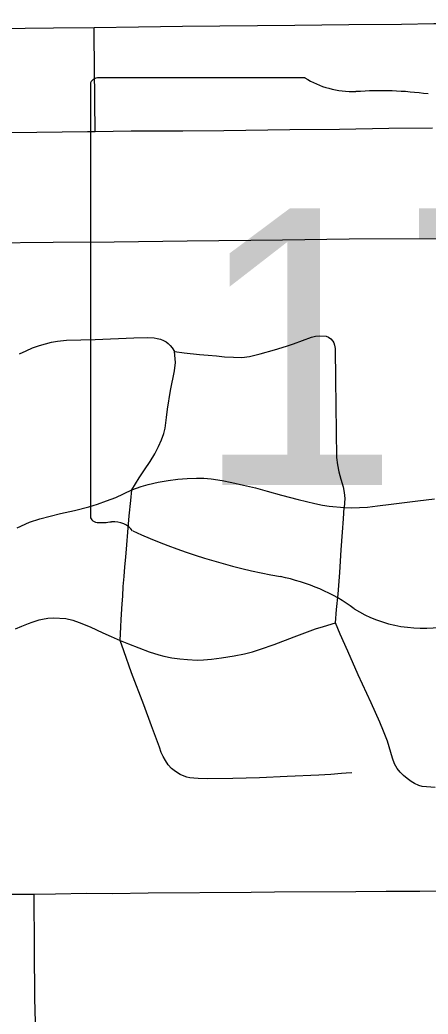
# Model space of a CAD drawing. Extents: x -59 to 82, y -3 to 49.
# Drawn here: x -14.406 to -14.2161, y 32.5407 to 33.0037 of the extents above; entities that cross this region are included whole.
import ezdxf

# ---------------------------------------------------------------- set-up
doc = ezdxf.new("R2010")
doc.units = 0
for name, color, linetype in [('GM_X_City_Street', 7, 'Continuous'), ('GM_X_State_Location', 7, 'Continuous'), ('GM_X_State_Shield', 7, 'Continuous')]:
    doc.layers.add(name, color=color, linetype=linetype)

msp = doc.modelspace()

# ---------------------------------------------------------------- linework, layer by layer
at = {"layer": 'GM_X_City_Street'}
for points in [[(-14.51241, 32.9985), (-14.48708, 32.99884), (-14.46477, 32.99914), (-14.43017, 32.99957), (-14.39038, 33.00001), (-14.37151, 33.00009), (-14.35088, 33.00046), (-14.33036, 33.00075), (-14.27806, 33.00118), (-14.25308, 33.00159), (-14.22853, 33.00172), (-14.2134, 33.00193), (-14.20696, 33.00194), (-14.20073, 33.00281), (-14.17459, 33.00314), (-14.15816, 33.0033), (-14.11687, 33.00354), (-14.10571, 33.00361), (-14.10147, 33.00368)], [(-14.37093, 32.95178), (-14.37109, 32.96576), (-14.37126, 32.98214), (-14.37145, 32.99622), (-14.37151, 33.00009)], [(-14.43356, 32.95094), (-14.37449, 32.95171), (-14.37093, 32.95178), (-14.35426, 32.95208), (-14.33014, 32.95199), (-14.31111, 32.95211), (-14.28039, 32.95266), (-14.25728, 32.95287), (-14.23444, 32.95321), (-14.21407, 32.95334)], [(-14.72197, 32.89492), (-14.70668, 32.89516), (-14.62511, 32.89631), (-14.59219, 32.89712), (-14.57467, 32.89737), (-14.56146, 32.89774), (-14.51787, 32.89836), (-14.49423, 32.89857), (-14.43736, 32.8997), (-14.43315, 32.89974), (-14.42118, 32.89987), (-14.39056, 32.90012), (-14.36221, 32.9003), (-14.32825, 32.90087), (-14.28385, 32.90134), (-14.25292, 32.90174), (-14.21132, 32.90191)], [(-14.4061, 32.84819), (-14.40311, 32.84962), (-14.40005, 32.85092), (-14.39693, 32.85205), (-14.39415, 32.85292), (-14.39133, 32.85359), (-14.38851, 32.85407), (-14.38427, 32.8545), (-14.37097, 32.85488), (-14.35295, 32.8556), (-14.34669, 32.85578), (-14.34358, 32.85561), (-14.34208, 32.85537), (-14.3406, 32.85497), (-14.33918, 32.85442), (-14.33803, 32.85374), (-14.33698, 32.85294), (-14.33602, 32.85202), (-14.33517, 32.85099), (-14.33414, 32.84929), (-14.32958, 32.8486), (-14.32245, 32.8479), (-14.31835, 32.84754), (-14.31454, 32.84719), (-14.31077, 32.84683), (-14.30657, 32.84663), (-14.30284, 32.84653), (-14.2992, 32.84702), (-14.2942, 32.84819), (-14.28763, 32.85006), (-14.28206, 32.85172), (-14.2788, 32.85286), (-14.27038, 32.85595), (-14.26854, 32.85639), (-14.26663, 32.85661), (-14.26362, 32.85635), (-14.26244, 32.85595), (-14.26135, 32.85521), (-14.26043, 32.85414), (-14.25997, 32.85331), (-14.25965, 32.85223), (-14.25939, 32.85068), (-14.25917, 32.83619), (-14.25876, 32.79991), (-14.25828, 32.79652), (-14.25761, 32.79317), (-14.25678, 32.78985), (-14.25561, 32.78621), (-14.25513, 32.78356), (-14.25492, 32.78083), (-14.25518, 32.77664)], [(-14.25159, 32.65309), (-14.25417, 32.65299), (-14.25637, 32.65282), (-14.26141, 32.65237), (-14.26702, 32.65195), (-14.28163, 32.65133), (-14.29448, 32.65077), (-14.30693, 32.65042), (-14.31853, 32.65031), (-14.32311, 32.65039), (-14.32515, 32.65054), (-14.32697, 32.65077), (-14.32836, 32.6511), (-14.32953, 32.65149), (-14.33141, 32.65234), (-14.33365, 32.65376), (-14.33542, 32.65507), (-14.33701, 32.65678), (-14.33834, 32.65876), (-14.3394, 32.66065), (-14.34021, 32.6626), (-14.34111, 32.66498), (-14.34477, 32.67493), (-14.3484, 32.68478), (-14.35408, 32.69972), (-14.35762, 32.70986), (-14.35928, 32.71471), (-14.359, 32.72101), (-14.35884, 32.72444), (-14.35848, 32.73174), (-14.35817, 32.73534), (-14.35789, 32.7399), (-14.35755, 32.74447), (-14.35716, 32.74904), (-14.35673, 32.75358), (-14.35631, 32.75933), (-14.35584, 32.76509), (-14.35513, 32.77274), (-14.35445, 32.77996), (-14.35385, 32.78485), (-14.35055, 32.79051), (-14.34799, 32.79411), (-14.34541, 32.79807), (-14.3432, 32.80165), (-14.34149, 32.80497), (-14.34014, 32.80812), (-14.33904, 32.81111), (-14.33847, 32.8136), (-14.33782, 32.81862), (-14.33734, 32.82238), (-14.3359, 32.83113), (-14.33414, 32.84025), (-14.33356, 32.84408), (-14.33414, 32.84929)], [(-14.40728, 32.76714), (-14.40146, 32.76976), (-14.3967, 32.77137), (-14.38708, 32.77379), (-14.38055, 32.7753), (-14.37397, 32.77694), (-14.36982, 32.77822), (-14.36571, 32.77969), (-14.36134, 32.78134), (-14.35385, 32.78485), (-14.34965, 32.78639), (-14.3464, 32.78737), (-14.34174, 32.78836), (-14.33706, 32.78919), (-14.33255, 32.7898), (-14.32823, 32.79018), (-14.32392, 32.79036), (-14.3205, 32.79025), (-14.31707, 32.78997), (-14.31196, 32.78921), (-14.30746, 32.7883), (-14.30193, 32.78709), (-14.29643, 32.78573), (-14.29098, 32.78424), (-14.28436, 32.78237), (-14.27658, 32.78038), (-14.26879, 32.77851), (-14.26528, 32.77777), (-14.26216, 32.77731), (-14.25518, 32.77664), (-14.25184, 32.77648), (-14.24437, 32.77684), (-14.23974, 32.77737), (-14.23328, 32.77825), (-14.22089, 32.77977), (-14.21319, 32.78071)], [(-14.21278, 32.64621), (-14.21895, 32.64666), (-14.22043, 32.64714), (-14.22253, 32.64819), (-14.22399, 32.64911), (-14.22581, 32.65041), (-14.22752, 32.65185), (-14.22909, 32.65344), (-14.2305, 32.65512), (-14.23178, 32.65722), (-14.23276, 32.6599), (-14.23509, 32.6679), (-14.23688, 32.67256), (-14.23866, 32.67673), (-14.24268, 32.68565), (-14.2486, 32.69873), (-14.25345, 32.70968), (-14.25711, 32.71773), (-14.25926, 32.72298), (-14.25877, 32.72911), (-14.25804, 32.73628), (-14.25724, 32.74643), (-14.25651, 32.75693), (-14.25591, 32.76509), (-14.25545, 32.77134), (-14.25518, 32.77664)], [(-14.40797, 32.72017), (-14.40507, 32.72144), (-14.40191, 32.72268), (-14.40031, 32.72325), (-14.39707, 32.72427), (-14.3955, 32.72471), (-14.39298, 32.72509), (-14.39039, 32.72532), (-14.38464, 32.72503), (-14.38139, 32.72413), (-14.37835, 32.72308), (-14.37334, 32.72102), (-14.36745, 32.71834), (-14.3635, 32.71655), (-14.35928, 32.71471), (-14.35552, 32.71311), (-14.35074, 32.71123), (-14.34591, 32.70949), (-14.34143, 32.70803), (-14.3391, 32.70747), (-14.33525, 32.70667), (-14.33164, 32.70614), (-14.32802, 32.7058), (-14.3235, 32.70561), (-14.32052, 32.70574), (-14.3169, 32.70599), (-14.31215, 32.70659), (-14.30626, 32.70763), (-14.3015, 32.70856), (-14.29775, 32.7095), (-14.29404, 32.71062), (-14.28771, 32.7129), (-14.27842, 32.71637), (-14.2722, 32.71878), (-14.26858, 32.72011), (-14.26483, 32.72127), (-14.25926, 32.72298)], [(-14.42128, 32.59662), (-14.39929, 32.59661), (-14.38948, 32.5967), (-14.37495, 32.59702), (-14.36297, 32.59694), (-14.34628, 32.59719), (-14.29835, 32.59746), (-14.28759, 32.59761), (-14.2497, 32.59781), (-14.23571, 32.59793), (-14.21998, 32.59806), (-14.20782, 32.59817), (-14.19533, 32.59872)], [(-14.3987, 32.53696), (-14.39896, 32.54805), (-14.39914, 32.57119), (-14.39929, 32.59661)]]:
    msp.add_lwpolyline(points, dxfattribs=at)
at = {"layer": 'GM_X_State_Shield'}
for p, q in [((-14.27338, 32.97665), (-14.3699, 32.97665)), ((-14.37315, 32.9732), (-14.37315, 32.77308))]:
    msp.add_line(p, q, dxfattribs=at)
for centre, major_axis, start_param, end_param in [((-14.36937, 32.97363), (0.00382, 0), 1.712693, 3.28349), ((-14.2504, 32.99988), (0.03703, 0), 4.042523, 4.731795), ((-14.23812, 32.8643), (0.13295, 0), 1.404758, 1.657858), ((-14.36934, 32.77264), (0.00385, 0), 3.00124, 4.508301), ((-14.36875, 32.79312), (0.0294, 0), 4.665946, 4.897461), ((-14.36274, 32.76154), (0.0106, 0), 0.519207, 1.627899), ((-14.22891, 32.94134), (0.2524, 0), 4.195997, 4.488961), ((-14.30416, 32.68318), (0.07897, 0), 0.823519, 1.323587), ((-14.21875, 32.76054), (0.05011, 0), 4.026481, 4.996735)]:
    msp.add_ellipse(centre, major_axis=major_axis, ratio=0.8, start_param=start_param, end_param=end_param, dxfattribs=at)

# ---------------------------------------------------------------- texts
at = {"layer": 'GM_X_State_Location'}
msp.add_text('176J', height=0.000189, rotation=0, dxfattribs=at).set_placement((-14.29225, 32.84887))
at = {"layer": 'GM_X_State_Shield'}
msp.add_text('176J', height=0.128788, dxfattribs=at).set_placement((-14.32494, 32.78719))

doc.saveas('drawing.dxf')
